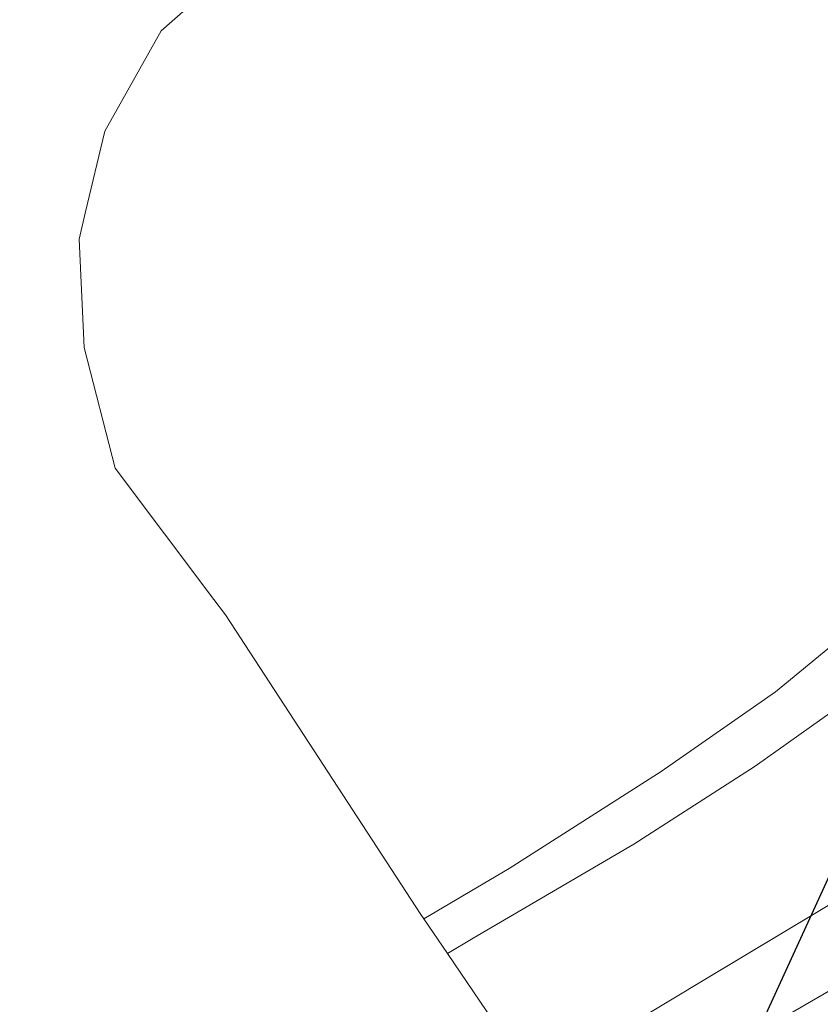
# Model space of a CAD drawing. Header units: feet. Extents: x 92 to 141.3, y -5 to 23.6.
# Tile 323 of 651: x 122.762 to 122.949, y 12.291 to 12.521. Entities that reach past the tile are written whole.
import ezdxf

# ---------------------------------------------------------------- set-up
doc = ezdxf.new("R2010")
doc.units = ezdxf.units.FT
doc.header["$MEASUREMENT"] = 0
for name, color, linetype, lineweight in [('CUY - Design$0$GM_X_City_Street', 7, 'Continuous', 0), ('CUY - Design$0$GM_X_Interchange_Ramps', 1, 'Continuous', 13), ('CUY - Design$0$GM_X_Rail_Line', 7, 'Continuous', 13), ('CUY - Design$0$GM_X_State_Route', 1, 'Continuous', 30)]:
    doc.layers.add(name, color=color, linetype=linetype, lineweight=lineweight)

msp = doc.modelspace()

# ---------------------------------------------------------------- linework, layer by layer
at = {"layer": 'CUY - Design$0$GM_X_City_Street', "flags": 128}
for points in [[(122.77726, 12.4761), (122.78182, 12.49525), (122.79505, 12.51872), (122.82573, 12.54579), (122.87987, 12.58491), (122.8985, 12.59638), (122.90172, 12.59805), (122.90517, 12.5993), (122.90882, 12.59972), (122.91154, 12.59942), (122.91468, 12.59837), (122.91875, 12.59491), (122.96469, 12.52534), (122.98995, 12.49405), (122.99487, 12.48706)], [(123.12089, 12.50063), (123.08778, 12.48435), (123.05667, 12.46715), (123.02468, 12.44512), (123.0075, 12.43064), (122.95803, 12.37994), (122.93878, 12.36417), (122.91205, 12.34551), (122.87648, 12.32278), (122.8565, 12.31104)], [(122.80736, 12.38575), (122.78423, 12.41642), (122.77701, 12.44471), (122.7758, 12.46998), (122.77726, 12.4761)], [(122.85582, 12.31208), (122.81009, 12.38213), (122.80736, 12.38575)], [(122.92156, 12.21522), (122.91036, 12.23171), (122.862, 12.30295), (122.8565, 12.31104), (122.85582, 12.31208)]]:
    msp.add_lwpolyline(points, dxfattribs=at)
at = {"layer": 'CUY - Design$0$GM_X_Interchange_Ramps', "flags": 128}
msp.add_lwpolyline([(122.862, 12.30295), (122.86807, 12.30651), (122.90566, 12.32853), (122.93399, 12.34677), (122.97004, 12.37234), (122.97857, 12.37856), (123.01995, 12.40873), (123.03491, 12.42026), (123.0482, 12.43287), (123.05665, 12.44056), (123.06321, 12.44616), (123.0895, 12.46703), (123.08458, 12.475)], dxfattribs=at)
at = {"layer": 'CUY - Design$0$GM_X_Rail_Line', "flags": 128}
for points in [[(122.66086, 12.14499), (122.86913, 12.24729), (122.91933, 12.27567), (122.97117, 12.30569), (123.27565, 12.49619), (123.45245, 12.60707), (123.689, 12.77354), (123.73477, 12.80406), (123.7636, 12.82017), (123.80403, 12.83999), (123.83136, 12.85176), (123.85375, 12.86049), (123.87994, 12.87112), (124.17367, 12.9881), (124.23395, 13.01156)], [(122.81077, 12.23585), (122.843, 12.25117), (122.89979, 12.28339), (123.04814, 12.37243), (123.07539, 12.38999)]]:
    msp.add_lwpolyline(points, dxfattribs=at)
at = {"layer": 'CUY - Design$0$GM_X_State_Route', "flags": 128}
msp.add_lwpolyline([(122.76563, 12.06253), (122.79291, 12.07685), (122.82699, 12.09888), (122.84273, 12.11513), (122.86003, 12.13559), (122.87891, 12.16548), (122.8972, 12.20547), (122.91036, 12.23171), (122.96228, 12.34482), (122.97857, 12.37856), (122.98955, 12.39516), (123.00581, 12.41456), (123.02783, 12.43554), (123.05405, 12.45494), (123.08458, 12.475)], dxfattribs=at)

doc.saveas('drawing.dxf')
